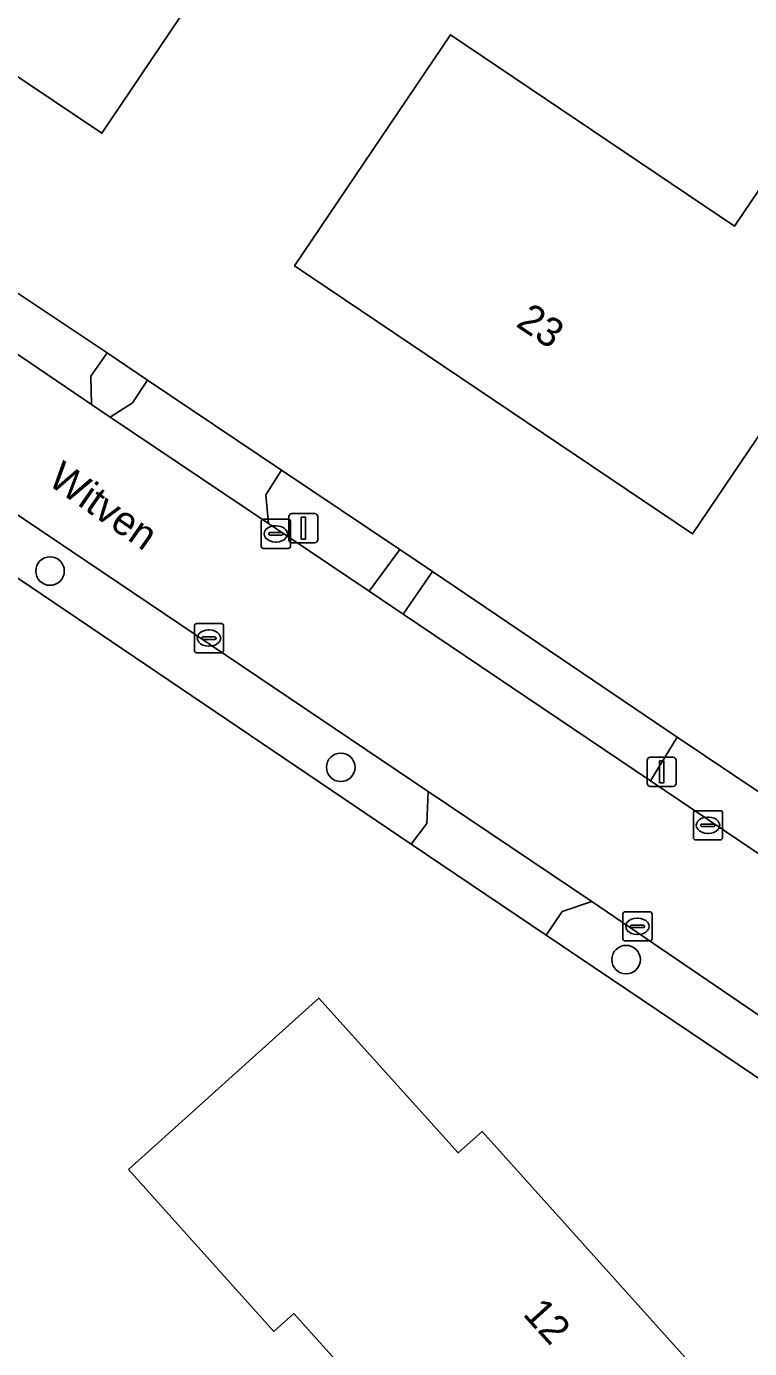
# Model space of a CAD drawing. Extents: x 163266 to 164362, y 381528 to 382286.
# Drawn here: x 164047.7 to 164072.49, y 381834.72 to 381880.07 of the extents above; entities that cross this region are included whole.
import ezdxf

# ---------------------------------------------------------------- set-up
doc = ezdxf.new("R2010")
doc.units = 0
for name, color, linetype in [('IMGEO_Boom', 7, 'Continuous'), ('IMGEO_Erf', 7, 'Continuous'), ('IMGEO_Kolk', 7, 'Continuous'), ('IMGEO_Lichtmast', 7, 'Continuous'), ('IMGEO_Openbare_ruimte_label', 7, 'Continuous'), ('IMGEO_Pand', 7, 'Continuous'), ('IMGEO_Pand_nummerreeks', 7, 'Continuous'), ('IMGEO_Rijbaan_lokaal_open', 7, 'Continuous'), ('IMGEO_Voetpad_halfverhard', 7, 'Continuous'), ('IMGEO_Voetpad_open', 7, 'Continuous')]:
    doc.layers.add(name, color=color, linetype=linetype)

msp = doc.modelspace()

# ---------------------------------------------------------------- linework, layer by layer
at = {"layer": 'IMGEO_Boom'}
for centre in [(164048.51, 381861.391), (164058.478, 381854.659), (164068.262, 381848.063)]:
    msp.add_circle(centre, 0.489, dxfattribs=at)
at = {"layer": 'IMGEO_Erf'}
for points in [[(164055.301, 381883.862), (164050.29, 381876.406), (164037.934, 381884.709), (164042.945, 381892.165)], [(164071.982, 381873.221), (164073.933, 381876.115), (164077.88, 381873.455), (164083.999, 381882.571), (164086.893, 381880.62), (164078.141, 381867.642), (164075.209, 381869.587), (164070.543, 381862.663), (164056.896, 381871.859), (164062.238, 381879.787)], [(164056.866, 381835.92), (164056.186, 381835.309), (164051.2, 381840.862), (164057.721, 381846.745), (164062.503, 381841.431), (164063.321, 381842.166), (164072, 381832.504), (164065.339, 381826.496)]]:
    msp.add_lwpolyline(points, close=True, dxfattribs=at)
for points in [[(164030.999, 381881.988), (164041.078, 381875.19), (164042.347, 381874.343), (164046.869, 381871.277), (164050.464, 381868.875), (164051.85, 381867.938), (164056.445, 381864.849), (164060.502, 381862.127), (164061.626, 381861.38), (164070.012, 381855.689), (164088.057, 381843.58)], [(164082.48, 381837.331), (164082.23, 381837.529), (164074.314, 381842.937), (164073.194, 381843.732), (164065.516, 381848.902), (164060.897, 381852.025), (164037.574, 381867.791), (164036.279, 381868.667)]]:
    msp.add_lwpolyline(points, dxfattribs=at)
at = {"layer": 'IMGEO_Kolk'}
for p, q in [((164055.749, 381862.24), (164055.749, 381863.092)), ((164055.824, 381863.166), (164056.676, 381863.166)), ((164056.237, 381862.946), (164056.262, 381862.946)), ((164056.75, 381863.092), (164056.75, 381862.24)), ((164056.008, 381862.66), (164056.008, 381862.672)), ((164056.446, 381862.623), (164056.048, 381862.623)), ((164056.051, 381862.709), (164056.449, 381862.709)), ((164056.492, 381862.672), (164056.492, 381862.66)), ((164056.676, 381862.166), (164055.824, 381862.166)), ((164056.26, 381862.386), (164056.235, 381862.386)), ((164053.459, 381858.665), (164053.459, 381859.517)), ((164053.534, 381859.591), (164054.386, 381859.591)), ((164053.947, 381859.371), (164053.972, 381859.371)), ((164054.46, 381859.517), (164054.46, 381858.665)), ((164053.718, 381859.085), (164053.718, 381859.097)), ((164054.156, 381859.048), (164053.758, 381859.048)), ((164053.761, 381859.134), (164054.159, 381859.134)), ((164054.202, 381859.097), (164054.202, 381859.085)), ((164054.386, 381858.591), (164053.534, 381858.591)), ((164053.97, 381858.811), (164053.945, 381858.811)), ((164070.569, 381852.245), (164070.569, 381853.097)), ((164070.644, 381853.171), (164071.496, 381853.171)), ((164071.57, 381853.097), (164071.57, 381852.245)), ((164070.828, 381852.665), (164070.828, 381852.677)), ((164071.266, 381852.628), (164070.868, 381852.628)), ((164070.871, 381852.714), (164071.269, 381852.714)), ((164071.057, 381852.951), (164071.082, 381852.951)), ((164071.312, 381852.677), (164071.312, 381852.665)), ((164071.496, 381852.171), (164070.644, 381852.171)), ((164071.08, 381852.391), (164071.055, 381852.391)), ((164068.151, 381848.777), (164068.151, 381849.629)), ((164068.226, 381849.703), (164069.078, 381849.703)), ((164068.639, 381849.483), (164068.664, 381849.483)), ((164069.152, 381849.629), (164069.152, 381848.777)), ((164068.41, 381849.197), (164068.41, 381849.209)), ((164068.848, 381849.16), (164068.45, 381849.16)), ((164068.453, 381849.246), (164068.851, 381849.246)), ((164068.662, 381848.923), (164068.637, 381848.923)), ((164068.894, 381849.209), (164068.894, 381849.197)), ((164069.078, 381848.703), (164068.226, 381848.703))]:
    msp.add_line(p, q, dxfattribs=at)
for points in [[(164055.749, 381862.24), (164055.749, 381863.092)], [(164055.824, 381863.166), (164056.676, 381863.166)], [(164056.75, 381863.092), (164056.75, 381862.24)], [(164056.676, 381862.166), (164055.824, 381862.166)], [(164053.459, 381858.665), (164053.459, 381859.517)], [(164053.534, 381859.591), (164054.386, 381859.591)], [(164054.46, 381859.517), (164054.46, 381858.665)], [(164054.386, 381858.591), (164053.534, 381858.591)], [(164070.569, 381852.245), (164070.569, 381853.097)], [(164070.644, 381853.171), (164071.496, 381853.171)], [(164071.57, 381853.097), (164071.57, 381852.245)], [(164071.496, 381852.171), (164070.644, 381852.171)], [(164068.151, 381848.777), (164068.151, 381849.629)], [(164068.226, 381849.703), (164069.078, 381849.703)], [(164069.152, 381849.629), (164069.152, 381848.777)], [(164069.078, 381848.703), (164068.226, 381848.703)]]:
    msp.add_lwpolyline(points, dxfattribs=at)
for centre, radius, start, end in [((164055.826, 381863.09), 0.0765, 91.552, 178.448), ((164055.826, 381863.09), 0.0765, 91.552, 178.448), ((164056.674, 381863.09), 0.0765, 1.552, 88.448), ((164056.674, 381863.09), 0.0765, 1.552, 88.448), ((164056.048, 381862.669), 0.0403, 85.8775, 175.7526), ((164056.045, 381862.659), 0.0366, 178.938, 274.7102), ((164056.449, 381862.666), 0.043, 264.8664, 352.4533), ((164056.453, 381862.671), 0.0386, 1.7309, 96.639), ((164055.826, 381862.242), 0.0765, 181.552, 268.448), ((164055.826, 381862.242), 0.0765, 181.552, 268.448), ((164056.674, 381862.242), 0.0765, 271.552, 358.448), ((164056.674, 381862.242), 0.0765, 271.552, 358.448), ((164053.536, 381859.515), 0.0765, 91.552, 178.448), ((164053.536, 381859.515), 0.0765, 91.552, 178.448), ((164054.384, 381859.515), 0.0765, 1.552, 88.448), ((164054.384, 381859.515), 0.0765, 1.552, 88.448), ((164053.758, 381859.094), 0.0403, 85.8775, 175.7526), ((164053.755, 381859.084), 0.0366, 178.938, 274.7102), ((164054.159, 381859.091), 0.043, 264.8664, 352.4533), ((164054.163, 381859.096), 0.0386, 1.7309, 96.639), ((164053.536, 381858.667), 0.0765, 181.552, 268.448), ((164053.536, 381858.667), 0.0765, 181.552, 268.448), ((164054.384, 381858.667), 0.0765, 271.552, 358.448), ((164054.384, 381858.667), 0.0765, 271.552, 358.448), ((164070.646, 381853.095), 0.0765, 91.552, 178.448), ((164070.646, 381853.095), 0.0765, 91.552, 178.448), ((164071.494, 381853.095), 0.0765, 1.552, 88.448), ((164071.494, 381853.095), 0.0765, 1.552, 88.448), ((164070.868, 381852.674), 0.0403, 85.8775, 175.7526), ((164070.865, 381852.664), 0.0366, 178.938, 274.7102), ((164071.269, 381852.671), 0.043, 264.8664, 352.4533), ((164071.273, 381852.676), 0.0386, 1.7309, 96.639), ((164070.646, 381852.247), 0.0765, 181.552, 268.448), ((164070.646, 381852.247), 0.0765, 181.552, 268.448), ((164071.494, 381852.247), 0.0765, 271.552, 358.448), ((164071.494, 381852.247), 0.0765, 271.552, 358.448), ((164068.228, 381849.627), 0.0765, 91.552, 178.448), ((164068.228, 381849.627), 0.0765, 91.552, 178.448), ((164069.076, 381849.627), 0.0765, 1.552, 88.448), ((164069.076, 381849.627), 0.0765, 1.552, 88.448), ((164068.45, 381849.206), 0.0403, 85.8775, 175.7526), ((164068.447, 381849.196), 0.0366, 178.938, 274.7102), ((164068.851, 381849.203), 0.043, 264.8664, 352.4533), ((164068.855, 381849.208), 0.0386, 1.7309, 96.639), ((164068.228, 381848.779), 0.0765, 181.552, 268.448), ((164068.228, 381848.779), 0.0765, 181.552, 268.448), ((164069.076, 381848.779), 0.0765, 271.552, 358.448), ((164069.076, 381848.779), 0.0765, 271.552, 358.448)]:
    msp.add_arc(centre, radius, start, end, dxfattribs=at)
for centre, major_axis, ratio, start_param, end_param in [((164056.236, 381862.666), (-0.387, 0.002), 0.722429, 4.712389, 7.853982), ((164056.261, 381862.666), (-0.39, 0.002), 0.717154, 1.570796, 4.712389), ((164053.946, 381859.091), (-0.387, 0.002), 0.722429, 4.712389, 7.853982), ((164053.971, 381859.091), (-0.39, 0.002), 0.717154, 1.570796, 4.712389), ((164071.056, 381852.671), (-0.387, 0.002), 0.722429, 4.712389, 7.853982), ((164071.081, 381852.671), (-0.39, 0.002), 0.717154, 1.570796, 4.712389), ((164068.638, 381849.203), (-0.387, 0.002), 0.722429, 4.712389, 7.853982), ((164068.663, 381849.203), (-0.39, 0.002), 0.717154, 1.570796, 4.712389)]:
    msp.add_ellipse(centre, major_axis=major_axis, ratio=ratio, start_param=start_param, end_param=end_param, dxfattribs=at)
at = {"layer": 'IMGEO_Lichtmast'}
for p, q in [((164056.7, 381862.461), (164056.7, 381863.261)), ((164056.7, 381863.261), (164056.7, 381862.461)), ((164056.8, 381863.361), (164057.59, 381863.361)), ((164057.59, 381863.361), (164056.8, 381863.361)), ((164057.69, 381863.261), (164057.69, 381862.461)), ((164057.69, 381862.461), (164057.69, 381863.261)), ((164057.59, 381862.361), (164056.8, 381862.361)), ((164056.8, 381862.361), (164057.59, 381862.361)), ((164068.988, 381854.103), (164068.988, 381854.903)), ((164068.988, 381854.903), (164068.988, 381854.103)), ((164069.088, 381855.003), (164069.878, 381855.003)), ((164069.878, 381855.003), (164069.088, 381855.003)), ((164069.978, 381854.903), (164069.978, 381854.103)), ((164069.978, 381854.103), (164069.978, 381854.903)), ((164069.878, 381854.003), (164069.088, 381854.003)), ((164069.088, 381854.003), (164069.878, 381854.003))]:
    msp.add_line(p, q, dxfattribs=at)
for points in [[(164057.12, 381863.236), (164057.27, 381863.236), (164057.27, 381862.486), (164057.12, 381862.486), (164057.12, 381863.236)], [(164069.408, 381854.878), (164069.558, 381854.878), (164069.558, 381854.128), (164069.408, 381854.128), (164069.408, 381854.878)]]:
    msp.add_lwpolyline(points, dxfattribs=at)
for centre, start, end in [((164056.8, 381863.261), 90, 180), ((164056.8, 381863.261), 90, 180), ((164057.59, 381863.261), 0, 90), ((164057.59, 381863.261), 360, 90), ((164056.8, 381862.461), 180, 270), ((164056.8, 381862.461), 180, 270), ((164057.59, 381862.461), 270, 0), ((164057.59, 381862.461), 270, 0), ((164069.088, 381854.903), 90, 180), ((164069.088, 381854.903), 90, 180), ((164069.878, 381854.903), 0, 90), ((164069.878, 381854.903), 360, 90), ((164069.088, 381854.103), 180, 270), ((164069.088, 381854.103), 180, 270), ((164069.878, 381854.103), 270, 0), ((164069.878, 381854.103), 270, 0)]:
    msp.add_arc(centre, 0.1, start, end, dxfattribs=at)
at = {"layer": 'IMGEO_Pand'}
for points in [[(164050.29, 381876.406), (164055.301, 381883.862), (164042.945, 381892.165), (164037.934, 381884.709)], [(164070.543, 381862.663), (164075.209, 381869.587), (164078.141, 381867.642), (164086.893, 381880.62), (164083.999, 381882.571), (164077.88, 381873.455), (164073.933, 381876.115), (164071.982, 381873.221), (164062.238, 381879.787), (164056.896, 381871.859)], [(164065.339, 381826.496), (164072, 381832.504), (164063.321, 381842.166), (164062.503, 381841.431), (164057.721, 381846.745), (164051.2, 381840.862), (164056.186, 381835.309), (164056.866, 381835.92)]]:
    msp.add_lwpolyline(points, close=True, dxfattribs=at)
at = {"layer": 'IMGEO_Rijbaan_lokaal_open'}
for points in [[(163998.571, 381897.023), (163999, 381896.735), (163999.804, 381896.196), (163999.429, 381895.594), (163999.796, 381895.348), (164001.074, 381894.49), (164006.028, 381891.166), (164017.924, 381883.184), (164019.023, 381882.448), (164022.652, 381880.012), (164025.646, 381878.003), (164036.893, 381870.385), (164038.576, 381869.252), (164061.479, 381853.831), (164067.085, 381850.057), (164074.222, 381845.198), (164075.369, 381844.441), (164083.195, 381839.066), (164084.215, 381838.47)], [(164087.394, 381841.853), (164087.024, 381842.107), (164069.1, 381854.192), (164060.623, 381859.907), (164059.455, 381860.697), (164055.995, 381863.023), (164050.572, 381866.67), (164049.933, 381867.099), (164045.389, 381870.177), (164041.338, 381872.887), (164040.101, 381873.72), (164030.485, 381880.129), (164025.787, 381883.247)]]:
    msp.add_lwpolyline(points, dxfattribs=at)
at = {"layer": 'IMGEO_Voetpad_halfverhard'}
for points in [[(164038.576, 381869.252), (164037.574, 381867.791), (164060.897, 381852.025), (164061.431, 381852.727), (164061.479, 381853.831)], [(164049.933, 381867.099), (164050.572, 381866.67), (164051.339, 381867.16), (164051.85, 381867.938), (164050.464, 381868.875), (164049.906, 381868.076)], [(164055.995, 381863.023), (164059.455, 381860.697), (164060.502, 381862.127), (164056.445, 381864.849), (164055.909, 381864.009)], [(164061.626, 381861.38), (164060.623, 381859.907), (164069.1, 381854.192), (164070.012, 381855.689)], [(164074.222, 381845.198), (164067.085, 381850.057), (164066.071, 381849.716), (164065.516, 381848.902), (164073.194, 381843.732)]]:
    msp.add_lwpolyline(points, close=True, dxfattribs=at)
at = {"layer": 'IMGEO_Voetpad_open'}
for points in [[(164049.933, 381867.099), (164049.906, 381868.076), (164050.464, 381868.875), (164046.869, 381871.277), (164046.313, 381870.513), (164045.389, 381870.177)], [(164055.995, 381863.023), (164055.909, 381864.009), (164056.445, 381864.849), (164051.85, 381867.938), (164051.339, 381867.16), (164050.572, 381866.67)], [(164061.626, 381861.38), (164060.502, 381862.127), (164059.455, 381860.697), (164060.623, 381859.907)], [(164069.1, 381854.192), (164087.024, 381842.107), (164088.057, 381843.58), (164070.012, 381855.689)], [(164065.516, 381848.902), (164066.071, 381849.716), (164067.085, 381850.057), (164061.479, 381853.831), (164061.431, 381852.727), (164060.897, 381852.025)]]:
    msp.add_lwpolyline(points, close=True, dxfattribs=at)

# ---------------------------------------------------------------- texts
at = {"layer": 'IMGEO_Openbare_ruimte_label'}
msp.add_text('Witven', height=1, rotation=325.1816, dxfattribs=at).set_placement((164048.384, 381864.392))
at = {"layer": 'IMGEO_Pand_nummerreeks'}
for s, rotation, p in [('23', 326.0245, (164064.445, 381869.811)), ('12', 312.2511, (164064.691, 381835.885))]:
    msp.add_text(s, height=1, rotation=rotation, dxfattribs=at).set_placement(p)

doc.saveas('drawing.dxf')
